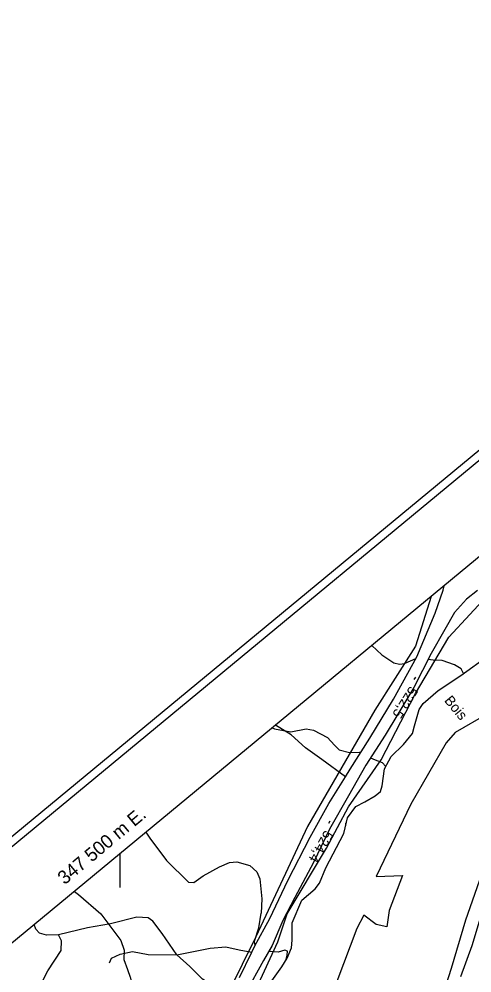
# Model space of a CAD drawing. Extents: x 347312 to 350503, y 6073086 to 6076432.
# Drawn here: x 347470.2 to 347604, y 6075410.5 to 6075692.2 of the extents above; entities that cross this region are included whole.
import ezdxf

# ---------------------------------------------------------------- set-up
doc = ezdxf.new("R2010")
doc.units = 0
for name, color, linetype in [('Level 19', 7, 'Continuous'), ('Level 2', 7, 'Continuous'), ('Level 22', 7, 'Continuous'), ('Level 3', 7, 'Continuous'), ('Level 44', 7, 'Continuous'), ('Level 54', 7, 'Continuous'), ('Level 60', 7, 'Continuous'), ('Level 61', 7, 'Continuous')]:
    doc.layers.add(name, color=color, linetype=linetype)

msp = doc.modelspace()

# ---------------------------------------------------------------- linework, layer by layer
at = {"layer": 'Level 19'}
for points in [[(347638.89, 6075560.5), (347637.75, 6075555.52), (347634.88, 6075545.23), (347632.67, 6075538.39), (347630.5, 6075528.69), (347630.54, 6075524.17), (347630.22, 6075515.32), (347629.34, 6075506.59), (347627.42, 6075495.74), (347624.86, 6075481.84), (347623, 6075473.71), (347620.39, 6075466.29), (347617.6, 6075456.6), (347612.3, 6075441.92), (347607.89, 6075431.66), (347604, 6075418.58), (347600.64, 6075409.38)], [(347535.32, 6075409.2), (347538.94, 6075416.65), (347539.85, 6075418.54), (347544.29, 6075426.59), (347549.65, 6075437.86), (347556.25, 6075450.59), (347561.76, 6075460.55), (347566.62, 6075468.46), (347567.98, 6075470.68), (347573.83, 6075479.81), (347580.81, 6075491.42), (347587.68, 6075503.86), (347593.13, 6075516.73), (347595.49, 6075523.54), (347595.77, 6075524.87)], [(347605.7, 6075523.46), (347602.42, 6075520.94), (347598.84, 6075516.94), (347595.99, 6075511.91), (347591.94, 6075504.86), (347586.83, 6075494.84), (347582.11, 6075486.99), (347578.33, 6075480.7), (347572.61, 6075471.84), (347567.57, 6075462.8), (347561.9, 6075453), (347557.17, 6075443.1), (347551.67, 6075432.76), (347548.17, 6075425.97), (347545, 6075418.63), (347542.37, 6075414.17), (347537.23, 6075404.75)], [(347594.23, 6075400.2), (347597.98, 6075411.94), (347602.24, 6075426.25), (347606.96, 6075439.67)]]:
    msp.add_lwpolyline(points, dxfattribs=at)
at = {"layer": 'Level 2'}
for points in [[(347574.41, 6075507.22), (347577.37, 6075504.46), (347580.97, 6075502.09), (347582.63, 6075501.73), (347584.2, 6075501.95)], [(347587.36, 6075503.27), (347584.2, 6075501.95)], [(347601.47, 6075498.92), (347600.83, 6075500.33), (347598.88, 6075501.53), (347595.25, 6075502.8), (347592.53, 6075502.9), (347591.02, 6075503.05)], [(347544.97, 6075482.89), (347545.71, 6075482.59), (347550.47, 6075481.73), (347555.03, 6075482.57), (347557.2, 6075482.23), (347561.32, 6075480.04), (347563.38, 6075477.74), (347564.79, 6075476.38), (347567.87, 6075475.59), (347570.68, 6075475.7), (347571.08, 6075475.51)], [(347574.05, 6075474.08), (347575.45, 6075473.41), (347577.44, 6075472.7), (347578.53, 6075471.47)], [(347566.9, 6075454.99), (347566.68, 6075454.61), (347566.65, 6075453.93)], [(347507.65, 6075452.06), (347508.85, 6075450.3), (347513.79, 6075443.75), (347520.21, 6075437.35), (347521.88, 6075437.27), (347524.56, 6075439.22), (347529.43, 6075441.91), (347532.33, 6075443.11), (347534.55, 6075443.35), (347538.4, 6075442.27), (347540.42, 6075440.35), (347541.32, 6075438.3), (347541.93, 6075432.42), (347541.74, 6075428.14)], [(347486.54, 6075434.61), (347487.71, 6075433.67), (347494.33, 6075427.99), (347500.23, 6075420.13), (347501.2, 6075417.21), (347501.16, 6075414.52), (347502.27, 6075411.59), (347503, 6075409.27), (347505.18, 6075400.72), (347508.01, 6075395.89), (347511.02, 6075392.93), (347515.72, 6075389.38), (347517.26, 6075387.86), (347517.53, 6075386.89), (347517.14, 6075383.51), (347516.49, 6075380.59), (347516.59, 6075377.75), (347516.31, 6075367.96), (347515.88, 6075361.1), (347515.04, 6075355.36), (347515.6, 6075353.2), (347517.02, 6075352.74)], [(347540.05, 6075418.89), (347539.88, 6075418.97), (347539.78, 6075419.87), (347541.04, 6075423.83), (347541.74, 6075428.14)], [(347549.12, 6075414.47), (347549.43, 6075415.73), (347549.47, 6075416.96), (347548.69, 6075417.25), (347546.74, 6075416.7), (347544.4, 6075416.86), (347544.05, 6075417.02)]]:
    msp.add_lwpolyline(points, dxfattribs=at)
at = {"layer": 'Level 22'}
for points in [[(347566.62, 6075468.46), (347559.68, 6075473.54), (347554.86, 6075477.02), (347550.6, 6075480.83), (347545.97, 6075483.72)], [(347532.06, 6075402.77), (347528.96, 6075405.75), (347524.35, 6075408.65), (347520.62, 6075412.44), (347516.84, 6075415.91), (347512.52, 6075422.13), (347509.76, 6075425.86), (347508.37, 6075426.77), (347504.94, 6075426.99), (347497.2, 6075425.06), (347490.43, 6075423.82), (347481.83, 6075421.83), (347478.3, 6075421.65), (347476.24, 6075422.29), (347475.12, 6075423.5), (347474.66, 6075424.79)], [(347459.49, 6075401.58), (347463.55, 6075402.37), (347469.98, 6075402.25), (347474.69, 6075404.21), (347475.7, 6075405.38), (347478.71, 6075411.14), (347482.67, 6075417.12), (347482.68, 6075419.99), (347481.83, 6075421.83)], [(347496.88, 6075413.55), (347497.51, 6075414.92), (347500.02, 6075416.03), (347503.72, 6075416.88), (347508.31, 6075416.02), (347516.84, 6075415.91), (347526.66, 6075417.81), (347531.3, 6075418.19), (347535.21, 6075417.33), (347538.94, 6075416.65)]]:
    msp.add_lwpolyline(points, dxfattribs=at)
at = {"layer": 'Level 3'}
for p, q in [((347587.3, 6075497.84), (347586.87, 6075497.16)), ((347562.02, 6075455.37), (347561.63, 6075454.67))]:
    msp.add_line(p, q, dxfattribs=at)
at = {"layer": 'Level 44'}
for points in [[(347540.47, 6075406.21), (347546.63, 6075419.68), (347549.43, 6075427.98), (347561.05, 6075447.37), (347567.54, 6075459.61), (347577.22, 6075473.41), (347587.33, 6075493.01), (347597.14, 6075509.64), (347609.58, 6075523.09)], [(347591.92, 6075521.69), (347587.38, 6075506.98), (347575.29, 6075488.09), (347555.44, 6075453.74), (347540.11, 6075421.18), (347527.95, 6075396.52), (347518.95, 6075375.18), (347512.3, 6075341.71), (347510.51, 6075303.72), (347504.98, 6075294.44), (347491.46, 6075286.09), (347466.62, 6075301.65), (347465.32, 6075312.56), (347458.07, 6075310.52), (347465.28, 6075289.97), (347479.88, 6075275.48), (347491.13, 6075246.07), (347494.15, 6075220.98), (347494.24, 6075191.28), (347493.44, 6075158.09), (347491.65, 6075142.72)], [(347608.58, 6075487.02), (347599.05, 6075481.54), (347596.39, 6075478.48), (347585.95, 6075460.37), (347575.75, 6075438.98), (347583.52, 6075439.3), (347579.51, 6075429.01), (347578.83, 6075424.17), (347575.7, 6075424.81), (347572.08, 6075427.61), (347570, 6075423.69), (347564.13, 6075408)]]:
    msp.add_lwpolyline(points, dxfattribs=at)
at = {"layer": 'Level 54'}
msp.add_lwpolyline([(347543.88, 6075406.8), (347547.81, 6075412.38), (347549.37, 6075414.86), (347550.69, 6075417.96), (347550.85, 6075420.22), (347550.9, 6075425.32), (347553.73, 6075432), (347557.71, 6075435.35), (347558.97, 6075437.04), (347560.88, 6075441.56), (347566.12, 6075451.75), (347567.23, 6075456.33), (347569.74, 6075459.63), (347572.36, 6075461.05), (347575.37, 6075462.82), (347576.96, 6075464.12), (347577.53, 6075465.82), (347578.18, 6075470.84), (347580.19, 6075474.46), (347583.77, 6075478.01), (347586.44, 6075481.22), (347587.05, 6075483.48), (347588.38, 6075488.34), (347589.6, 6075490.07), (347593.99, 6075493.93), (347600.77, 6075498.41), (347608.88, 6075504.27)], dxfattribs=at)
at = {"layer": 'Level 60'}
msp.add_line((347500, 6075445.73), (347500, 6075435.73), dxfattribs=at)
msp.add_lwpolyline([(348655.35, 6076431.86), (347312.14, 6075321.93)], dxfattribs=at)
for points in [[(349159.76, 6073089.49), (347315.28, 6075321.63), (348655.04, 6076428.72), (350499.52, 6074196.58)], [(348779.44, 6073584.28), (350085.28, 6074663.34), (348652.09, 6076397.74), (347346.25, 6075318.68)]]:
    msp.add_lwpolyline(points, close=True, dxfattribs=at)

# ---------------------------------------------------------------- texts
at = {"layer": 'Level 3'}
for s, rotation, p in [('522,5', 237.6924, (347585.73, 6075495.42)), ('524,4', 240.4442, (347560.58, 6075452.88))]:
    msp.add_text(s, height=3, rotation=rotation, dxfattribs=at).set_placement(p)
at = {"layer": 'Level 44'}
msp.add_text('Bois', height=3, rotation=309.568, dxfattribs=at).set_placement((347595.67, 6075490.9))
at = {"layer": 'Level 61'}
msp.add_text('347 500 m E. ', height=4, rotation=39.813, dxfattribs=at).set_placement((347483.66, 6075436.41))

doc.saveas('drawing.dxf')
